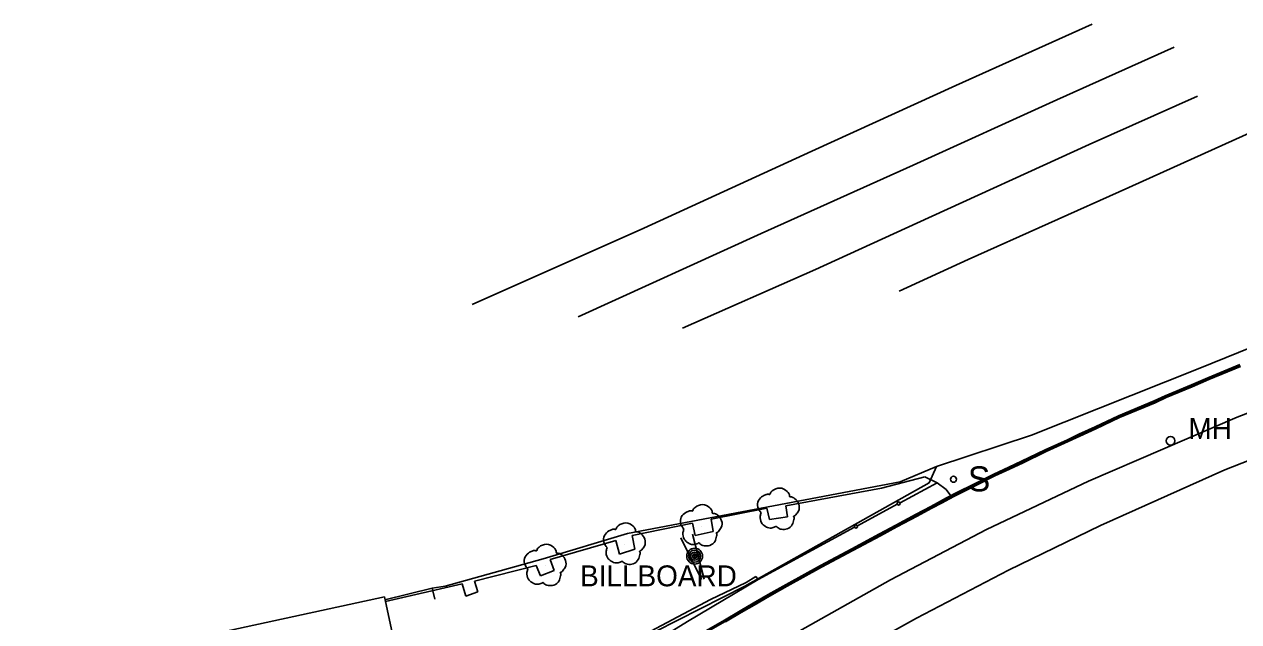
# Model space of a CAD drawing. Extents: x 368532 to 392481, y 10654822 to 10676899.
# Drawn here: x 387456.7 to 387747.6, y 10658488.7 to 10658631.7 of the extents above; entities that cross this region are included whole.
import ezdxf

# ---------------------------------------------------------------- set-up
doc = ezdxf.new("R2010")
doc.units = 0
for name, color, linetype in [('p_dtm sidewalk', 7, 'Continuous'), ('p_railroad rr control', 7, 'Continuous'), ('p_road - paved curb', 7, 'Continuous'), ('p_road general road feature', 7, 'Continuous'), ('p_road paint stripe', 7, 'Continuous'), ('p_structure billboard', 7, 'Continuous'), ('p_structure building', 7, 'Continuous'), ('p_structure fence', 7, 'Continuous'), ('p_structure sign', 7, 'Continuous'), ('p_structure unidentified', 7, 'Continuous'), ('p_structure wall', 7, 'Continuous'), ('p_utility_manhole', 7, 'Continuous'), ('p_veg tree', 7, 'Continuous')]:
    doc.layers.add(name, color=color, linetype=linetype)

msp = doc.modelspace()

# ---------------------------------------------------------------- linework, layer by layer
at = {"layer": 'p_dtm sidewalk'}
for p, q in [((387675.39, 10658521.96), (387677.54, 10658520.32)), ((387677.54, 10658520.32), (387678.59, 10658518.84)), ((387615.54, 10658488.72), (387632.45, 10658498.78)), ((387595.21, 10658476.26), (387615.54, 10658488.72))]:
    msp.add_line(p, q, dxfattribs=at)
at = {"layer": 'p_railroad rr control'}
for points in [[(387712.47, 10658631.73), (387679.79, 10658617.04), (387645.36, 10658601.35), (387605.1, 10658582.9), (387564.01, 10658564.63)], [(387732.15, 10658626.29), (387704.03, 10658613.65), (387669.63, 10658598.02), (387633.21, 10658581.6), (387589.36, 10658561.69)], [(387737.71, 10658614.54), (387711.74, 10658602.91), (387670.51, 10658584.14), (387646.23, 10658573.03), (387614.33, 10658558.97)], [(387759.29, 10658609.82), (387721.28, 10658592.68), (387682.81, 10658575.37), (387666.25, 10658567.82)]]:
    msp.add_lwpolyline(points, dxfattribs=at)
at = {"layer": 'p_road - paved curb'}
for p, q in [((387747.84, 10658550.24), (387740.2, 10658547.09)), ((387747.98, 10658549.92), (387740.33, 10658546.77)), ((387748.04, 10658549.78), (387740.39, 10658546.63)), ((387736.24, 10658545.41), (387729.98, 10658542.79)), ((387740.2, 10658547.09), (387736.24, 10658545.41)), ((387740.33, 10658546.77), (387736.37, 10658545.09)), ((387740.39, 10658546.63), (387736.43, 10658544.95)), ((387729.98, 10658542.79), (387727.36, 10658541.57)), ((387730.12, 10658542.47), (387727.5, 10658541.25)), ((387736.37, 10658545.09), (387730.12, 10658542.47)), ((387736.43, 10658544.95), (387730.18, 10658542.33)), ((387727.36, 10658541.57), (387718.79, 10658537.99)), ((387727.5, 10658541.25), (387718.93, 10658537.67)), ((387727.56, 10658541.11), (387718.99, 10658537.53)), ((387730.18, 10658542.33), (387727.56, 10658541.11)), ((387718.79, 10658537.99), (387713.16, 10658535.33)), ((387718.93, 10658537.67), (387713.31, 10658535.02)), ((387718.99, 10658537.53), (387713.37, 10658534.88)), ((387713.16, 10658535.33), (387709.31, 10658533.56)), ((387713.31, 10658535.02), (387709.46, 10658533.25)), ((387713.37, 10658534.88), (387709.52, 10658533.11)), ((387706.53, 10658532.26), (387701.24, 10658529.84)), ((387706.68, 10658531.95), (387701.39, 10658529.53)), ((387706.74, 10658531.81), (387701.45, 10658529.39)), ((387709.31, 10658533.56), (387706.53, 10658532.26)), ((387709.46, 10658533.25), (387706.68, 10658531.95)), ((387709.52, 10658533.11), (387706.74, 10658531.81)), ((387701.24, 10658529.84), (387695.55, 10658527.11)), ((387701.39, 10658529.53), (387695.7, 10658526.8)), ((387701.45, 10658529.39), (387695.76, 10658526.66)), ((387692.48, 10658525.68), (387688.93, 10658524.02)), ((387692.63, 10658525.37), (387689.08, 10658523.7)), ((387692.69, 10658525.23), (387689.15, 10658523.57)), ((387695.55, 10658527.11), (387692.48, 10658525.68)), ((387695.7, 10658526.8), (387692.63, 10658525.37)), ((387695.76, 10658526.66), (387692.69, 10658525.23)), ((387685.22, 10658522.16), (387679.1, 10658519.11)), ((387688.93, 10658524.02), (387685.22, 10658522.16)), ((387689.08, 10658523.7), (387685.37, 10658521.84)), ((387689.15, 10658523.57), (387685.44, 10658521.71)), ((387685.37, 10658521.84), (387679.26, 10658518.8)), ((387685.44, 10658521.71), (387679.33, 10658518.67)), ((387673.86, 10658516.29), (387670.3, 10658514.39)), ((387676.12, 10658517.52), (387673.86, 10658516.29)), ((387676.29, 10658517.21), (387674.03, 10658515.98)), ((387676.36, 10658517.08), (387674.1, 10658515.85)), ((387677.61, 10658518.32), (387676.12, 10658517.52)), ((387679.26, 10658518.8), (387676.29, 10658517.21)), ((387679.33, 10658518.67), (387676.36, 10658517.08)), ((387678.36, 10658518.72), (387677.61, 10658518.32)), ((387678.54, 10658518.82), (387678.36, 10658518.72)), ((387678.59, 10658518.84), (387678.54, 10658518.82)), ((387678.64, 10658518.87), (387678.59, 10658518.84)), ((387678.73, 10658518.92), (387678.64, 10658518.87)), ((387679.1, 10658519.11), (387678.73, 10658518.92)), ((387670.3, 10658514.39), (387665.43, 10658511.8)), ((387670.47, 10658514.08), (387665.6, 10658511.49)), ((387670.54, 10658513.95), (387665.67, 10658511.36)), ((387674.03, 10658515.98), (387670.47, 10658514.08)), ((387674.1, 10658515.85), (387670.54, 10658513.95)), ((387665.43, 10658511.8), (387661.53, 10658509.71)), ((387665.6, 10658511.49), (387661.7, 10658509.4)), ((387665.67, 10658511.36), (387661.77, 10658509.27)), ((387661.53, 10658509.71), (387654.93, 10658506.13)), ((387661.7, 10658509.4), (387655.1, 10658505.82)), ((387661.77, 10658509.27), (387655.17, 10658505.69)), ((387654.93, 10658506.13), (387647.42, 10658502.13)), ((387655.1, 10658505.82), (387647.59, 10658501.82)), ((387655.17, 10658505.69), (387647.66, 10658501.69)), ((387647.42, 10658502.13), (387639.19, 10658497.58)), ((387647.59, 10658501.82), (387639.36, 10658497.27)), ((387647.66, 10658501.69), (387639.43, 10658497.14)), ((387639.19, 10658497.58), (387634.91, 10658495.18)), ((387639.36, 10658497.27), (387635.09, 10658494.88)), ((387639.43, 10658497.14), (387635.16, 10658494.75)), ((387631.28, 10658493.07), (387628.16, 10658491.3)), ((387634.91, 10658495.18), (387631.28, 10658493.07)), ((387635.09, 10658494.88), (387631.46, 10658492.77)), ((387635.16, 10658494.75), (387631.53, 10658492.64)), ((387628.16, 10658491.3), (387624.41, 10658489.05)), ((387628.33, 10658491), (387624.58, 10658488.75)), ((387628.41, 10658490.87), (387624.66, 10658488.62)), ((387631.46, 10658492.77), (387628.33, 10658491)), ((387631.53, 10658492.64), (387628.41, 10658490.87)), ((387624.41, 10658489.05), (387619.96, 10658486.49)), ((387624.58, 10658488.75), (387620.13, 10658486.18))]:
    msp.add_line(p, q, dxfattribs=at)
at = {"layer": 'p_road general road feature'}
for p, q in [((387672.39, 10658523.33), (387662, 10658520.62)), ((387675.39, 10658521.96), (387672.39, 10658523.33)), ((387662, 10658520.62), (387639.09, 10658516.44)), ((387666.46, 10658517.14), (387675.39, 10658521.96)), ((387639.09, 10658516.44), (387639.52, 10658513.77)), ((387656.24, 10658511.62), (387665.8, 10658516.79)), ((387634.54, 10658515.82), (387621.24, 10658513.22)), ((387635.23, 10658513.17), (387634.54, 10658515.82)), ((387639.52, 10658513.77), (387635.23, 10658513.17)), ((387616.74, 10658512.24), (387602.28, 10658509.32)), ((387617.37, 10658509.3), (387616.74, 10658512.24)), ((387621.24, 10658513.22), (387621.68, 10658510.31)), ((387632.45, 10658498.78), (387655.58, 10658511.27)), ((387598.36, 10658508.09), (387582.69, 10658503.59)), ((387599.3, 10658504.86), (387598.36, 10658508.09)), ((387602.28, 10658509.32), (387602.96, 10658506.07)), ((387621.68, 10658510.31), (387617.37, 10658509.3)), ((387602.96, 10658506.07), (387599.3, 10658504.86)), ((387579.29, 10658502.14), (387564.57, 10658498.36)), ((387580.34, 10658499.68), (387579.29, 10658502.14)), ((387582.69, 10658503.59), (387583.62, 10658500.91)), ((387583.62, 10658500.91), (387580.34, 10658499.68)), ((387629.58, 10658498.07), (387631.94, 10658499.46)), ((387631.94, 10658499.46), (387632.45, 10658498.78)), ((387561.57, 10658497.76), (387543.19, 10658493.47)), ((387562.46, 10658494.75), (387561.57, 10658497.76)), ((387564.57, 10658498.36), (387565.32, 10658495.82)), ((387621.04, 10658493.99), (387629.58, 10658498.07)), ((387565.32, 10658495.82), (387562.46, 10658494.75)), ((387602.9, 10658484.36), (387621.04, 10658493.99))]:
    msp.add_line(p, q, dxfattribs=at)
at = {"layer": 'p_road paint stripe'}
for p, q in [((387763.55, 10658544.05), (387747.18, 10658537.66)), ((387747.18, 10658537.66), (387711.63, 10658522.36)), ((387767.88, 10658534.3), (387744.27, 10658525.02)), ((387744.27, 10658525.02), (387714.46, 10658511.72)), ((387711.63, 10658522.36), (387687.16, 10658510.78)), ((387687.16, 10658510.78), (387664.2, 10658498.7)), ((387714.46, 10658511.72), (387692.44, 10658501.05)), ((387692.44, 10658501.05), (387670.38, 10658489.51)), ((387664.2, 10658498.7), (387637.36, 10658483.61)), ((387670.38, 10658489.51), (387643.52, 10658474.65))]:
    msp.add_line(p, q, dxfattribs=at)
at = {"layer": 'p_structure billboard'}
for points in [[(387618.91, 10658498.75), (387613.96, 10658508.73)], [(387619.58, 10658498.89), (387616.78, 10658509.6)]]:
    msp.add_lwpolyline(points, dxfattribs=at)
for radius in [1.9, 1.44, 0.973, 0.539, 0.192]:
    msp.add_circle((387617.26, 10658504.37), radius, dxfattribs=at)
at = {"layer": 'p_structure building'}
msp.add_lwpolyline([(387468.27, 10658478.42), (387542.95, 10658494.62), (387546.22, 10658479.4), (387520.72, 10658473.99), (387518.51, 10658472.37), (387511.96, 10658472.01), (387512.24, 10658470.53), (387487.69, 10658465.3), (387487.73, 10658466), (387474.76, 10658462.99), (387474.44, 10658464.32), (387459.67, 10658461.86), (387456.71, 10658475.62), (387468.71, 10658477.63)], close=True, dxfattribs=at)
at = {"layer": 'p_structure fence'}
for p, q in [((387737.83, 10658549.2), (387789.7, 10658570.21)), ((387697.97, 10658533.36), (387737.83, 10658549.2)), ((387675.17, 10658525.86), (387697.97, 10658533.36)), ((387666.51, 10658522.2), (387675.17, 10658525.86)), ((387675.17, 10658525.86), (387673.45, 10658521.96)), ((387601.15, 10658509.82), (387666.51, 10658522.2)), ((387673.45, 10658521.96), (387629.25, 10658497.15)), ((387581.02, 10658503.73), (387601.15, 10658509.82)), ((387557.55, 10658497.2), (387581.02, 10658503.73)), ((387554.41, 10658496.68), (387557.55, 10658497.2)), ((387629.25, 10658497.15), (387602.58, 10658483.65))]:
    msp.add_line(p, q, dxfattribs=at)
at = {"layer": 'p_structure sign'}
msp.add_circle((387679.26, 10658522.78), 0.713, dxfattribs=at)
at = {"layer": 'p_structure unidentified'}
for centre in [(387666.12, 10658516.98), (387655.9, 10658511.47)]:
    msp.add_circle(centre, 0.375, dxfattribs=at)
at = {"layer": 'p_structure wall'}
for p, q in [((387554.41, 10658496.68), (387543.09, 10658493.94)), ((387555.01, 10658494.05), (387554.41, 10658496.68))]:
    msp.add_line(p, q, dxfattribs=at)
at = {"layer": 'p_utility_manhole'}
msp.add_circle((387731.26, 10658531.97), 1.05, dxfattribs=at)
at = {"layer": 'p_veg tree'}
for p, q in [((387637.31, 10658515.54), (387637.31, 10658515.54)), ((387618.8, 10658511.58), (387618.8, 10658511.58)), ((387600.42, 10658507.18), (387600.42, 10658507.18)), ((387581.43, 10658502.07), (387581.43, 10658502.07))]:
    msp.add_line(p, q, dxfattribs=at)
for points in [[(387633.22, 10658514.76), (387632.42, 10658516.09), (387632.58, 10658517.69), (387633.63, 10658518.77), (387634.41, 10658519.12), (387635.11, 10658519.14), (387635.26, 10658519.11), (387635.31, 10658519.21), (387635.87, 10658519.99), (387637.67, 10658520.68), (387639.41, 10658519.88), (387640.01, 10658518.73), (387640.04, 10658518.59), (387640.16, 10658518.57), (387641.3, 10658518.12), (387642.24, 10658516.81), (387642.12, 10658515.14), (387641.48, 10658514.26), (387641.04, 10658513.93), (387640.94, 10658513.89), (387640.99, 10658513.8), (387641.05, 10658513.13), (387640.66, 10658511.91), (387639.44, 10658510.91), (387638.05, 10658510.8), (387637.03, 10658511.3), (387636.84, 10658511.48), (387636.77, 10658511.5), (387636.72, 10658511.48), (387636.3, 10658511.29), (387635.34, 10658511.1), (387634.2, 10658511.5), (387633.29, 10658512.38), (387632.98, 10658513.95), (387633.21, 10658514.78)], [(387614.71, 10658510.8), (387613.91, 10658512.14), (387614.07, 10658513.74), (387615.12, 10658514.82), (387615.9, 10658515.16), (387616.6, 10658515.19), (387616.75, 10658515.15), (387616.8, 10658515.26), (387617.36, 10658516.03), (387619.16, 10658516.73), (387620.9, 10658515.93), (387621.5, 10658514.78), (387621.54, 10658514.63), (387621.66, 10658514.62), (387622.79, 10658514.17), (387623.73, 10658512.86), (387623.61, 10658511.19), (387622.97, 10658510.31), (387622.53, 10658509.97), (387622.43, 10658509.93), (387622.49, 10658509.84), (387622.54, 10658509.17), (387622.15, 10658507.95), (387620.93, 10658506.95), (387619.55, 10658506.85), (387618.52, 10658507.34), (387618.33, 10658507.53), (387618.27, 10658507.55), (387618.21, 10658507.52), (387617.79, 10658507.34), (387616.84, 10658507.15), (387615.69, 10658507.55), (387614.78, 10658508.43), (387614.47, 10658510), (387614.7, 10658510.82)], [(387596.33, 10658506.4), (387595.52, 10658507.73), (387595.69, 10658509.33), (387596.74, 10658510.41), (387597.52, 10658510.76), (387598.22, 10658510.78), (387598.37, 10658510.75), (387598.42, 10658510.85), (387598.98, 10658511.63), (387600.78, 10658512.32), (387602.52, 10658511.52), (387603.12, 10658510.37), (387603.15, 10658510.23), (387603.27, 10658510.21), (387604.4, 10658509.76), (387605.35, 10658508.45), (387605.23, 10658506.78), (387604.59, 10658505.9), (387604.15, 10658505.57), (387604.05, 10658505.52), (387604.1, 10658505.43), (387604.16, 10658504.77), (387603.76, 10658503.55), (387602.55, 10658502.55), (387601.16, 10658502.44), (387600.14, 10658502.94), (387599.95, 10658503.12), (387599.88, 10658503.14), (387599.83, 10658503.12), (387599.41, 10658502.93), (387598.45, 10658502.74), (387597.31, 10658503.14), (387596.4, 10658504.02), (387596.09, 10658505.59), (387596.32, 10658506.42)], [(387577.34, 10658501.29), (387576.54, 10658502.62), (387576.7, 10658504.23), (387577.75, 10658505.3), (387578.53, 10658505.65), (387579.23, 10658505.67), (387579.38, 10658505.64), (387579.43, 10658505.74), (387579.99, 10658506.52), (387581.79, 10658507.21), (387583.53, 10658506.42), (387584.13, 10658505.26), (387584.17, 10658505.12), (387584.29, 10658505.1), (387585.42, 10658504.66), (387586.36, 10658503.34), (387586.24, 10658501.68), (387585.6, 10658500.8), (387585.16, 10658500.46), (387585.06, 10658500.42), (387585.12, 10658500.33), (387585.17, 10658499.66), (387584.78, 10658498.44), (387583.57, 10658497.44), (387582.18, 10658497.34), (387581.15, 10658497.83), (387580.97, 10658498.02), (387580.9, 10658498.03), (387580.84, 10658498.01), (387580.42, 10658497.82), (387579.47, 10658497.63), (387578.32, 10658498.04), (387577.42, 10658498.91), (387577.11, 10658500.48), (387577.34, 10658501.31)]]:
    msp.add_spline(points, degree=3, dxfattribs=at)

# ---------------------------------------------------------------- texts
at = {"layer": 'p_structure billboard'}
msp.add_text('BILLBOARD', height=5, dxfattribs=at).set_placement((387589.83, 10658497.15))
at = {"layer": 'p_structure sign'}
msp.add_text('S', height=6, dxfattribs=at).set_placement((387682.71, 10658519.88))
at = {"layer": 'p_utility_manhole'}
msp.add_text('MH', height=5, dxfattribs=at).set_placement((387735.53, 10658532.44))

doc.saveas('drawing.dxf')
